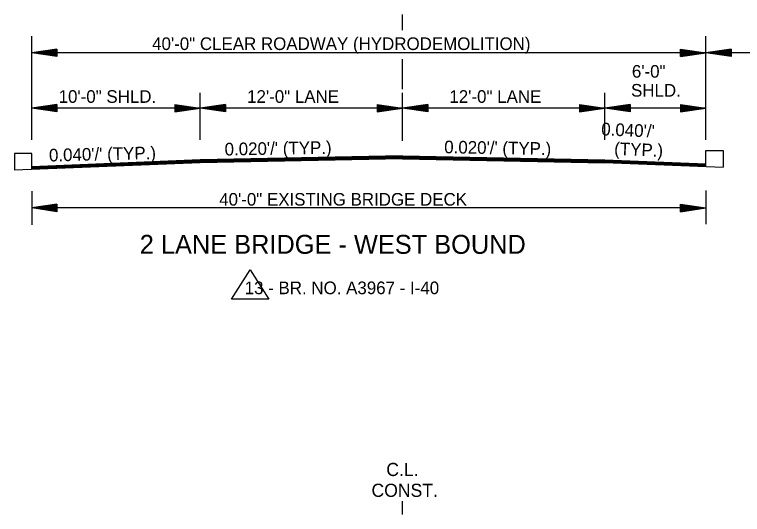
# Model space of a CAD drawing. Extents: x 542112 to 1930787, y -1968972 to 596640.
# Drawn here: x 544384.8 to 544816.7, y -1958097.2 to -1957800.6 of the extents above; entities that cross this region are included whole.
import ezdxf

# ---------------------------------------------------------------- set-up
doc = ezdxf.new("R2010")
doc.units = 0
doc.layers.add('R_Border', color=7, linetype='Continuous')
doc.layers.add('R_Draft', color=7, linetype='Continuous')

msp = doc.modelspace()

# ---------------------------------------------------------------- linework, layer by layer
at = {"layer": 'R_Border'}
for p, q in [((544394.98, -1957883.11), (544384.82, -1957883.11)), ((544384.82, -1957883.11), (544384.82, -1957892.93)), ((544394.98, -1957892.52), (544394.98, -1957883.11)), ((544794.98, -1957890.75), (544794.98, -1957881.34)), ((544794.98, -1957881.34), (544805.15, -1957881.34)), ((544805.15, -1957881.34), (544805.15, -1957891.16)), ((544513.54, -1957969.42), (544524.58, -1957952.12)), ((544524.58, -1957952.12), (544535.62, -1957969.42)), ((544535.62, -1957969.42), (544513.54, -1957969.42))]:
    msp.add_line(p, q, dxfattribs=at)
at = {"layer": 'R_Draft'}
for p, q in [((544614.98, -1957809.89), (544614.98, -1957800.59)), ((544394.98, -1957874.9), (544394.98, -1957813.41)), ((544794.98, -1957874.9), (544794.98, -1957813.41)), ((544409.98, -1957821.05), (544394.98, -1957823.3)), ((544794.98, -1957823.3), (544394.98, -1957823.3)), ((544409.98, -1957825.55), (544394.98, -1957823.3)), ((544409.98, -1957821.43), (544397.49, -1957823.3)), ((544409.98, -1957825.18), (544397.49, -1957823.3)), ((544409.98, -1957821.81), (544400.07, -1957823.3)), ((544409.98, -1957824.8), (544400.07, -1957823.3)), ((544409.98, -1957822.19), (544402.57, -1957823.3)), ((544409.98, -1957824.42), (544402.57, -1957823.3)), ((544409.98, -1957822.58), (544405.11, -1957823.3)), ((544409.98, -1957824.04), (544405.11, -1957823.3)), ((544409.98, -1957822.95), (544407.61, -1957823.3)), ((544409.98, -1957823.66), (544407.61, -1957823.3)), ((544409.98, -1957821.05), (544409.98, -1957825.55)), ((544754.98, -1957823.3), (544474.98, -1957823.3)), ((544779.98, -1957821.05), (544794.98, -1957823.3)), ((544779.98, -1957825.55), (544779.98, -1957821.05)), ((544779.98, -1957821.43), (544792.48, -1957823.3)), ((544779.98, -1957821.81), (544789.9, -1957823.3)), ((544779.98, -1957822.19), (544787.4, -1957823.3)), ((544779.98, -1957822.57), (544784.86, -1957823.3)), ((544779.98, -1957822.95), (544782.35, -1957823.3)), ((544779.98, -1957825.55), (544794.98, -1957823.3)), ((544779.98, -1957824.03), (544784.86, -1957823.3)), ((544779.98, -1957824.8), (544789.9, -1957823.3)), ((544779.98, -1957825.18), (544792.48, -1957823.3)), ((544779.98, -1957824.42), (544787.4, -1957823.3)), ((544779.98, -1957823.66), (544782.35, -1957823.3)), ((544809.98, -1957821.05), (544794.98, -1957823.3)), ((544809.98, -1957825.55), (544794.98, -1957823.3)), ((545134.98, -1957823.3), (544794.98, -1957823.3)), ((544809.98, -1957821.43), (544797.49, -1957823.3)), ((544809.98, -1957825.18), (544797.49, -1957823.3)), ((544809.98, -1957821.81), (544800.07, -1957823.3)), ((544809.98, -1957824.8), (544800.07, -1957823.3)), ((544809.98, -1957822.19), (544802.57, -1957823.3)), ((544809.98, -1957824.42), (544802.57, -1957823.3)), ((544809.98, -1957822.58), (544805.11, -1957823.3)), ((544809.98, -1957824.04), (544805.11, -1957823.3)), ((544809.98, -1957822.95), (544807.61, -1957823.3)), ((544809.98, -1957823.66), (544807.61, -1957823.3)), ((544809.98, -1957821.05), (544809.98, -1957825.55)), ((544614.98, -1957844.83), (544614.98, -1957827.06)), ((544494.98, -1957874.9), (544494.98, -1957846.95)), ((544614.98, -1957874.9), (544614.98, -1957846.95)), ((544614.98, -1957875.5), (544614.98, -1957846.95)), ((544734.98, -1957874.9), (544734.98, -1957846.95)), ((544409.98, -1957853.89), (544394.98, -1957856.14)), ((544409.98, -1957854.26), (544397.49, -1957856.14)), ((544409.98, -1957854.65), (544400.07, -1957856.14)), ((544409.98, -1957853.89), (544409.98, -1957858.39)), ((544479.98, -1957853.89), (544494.98, -1957856.14)), ((544479.98, -1957853.89), (544479.98, -1957858.39)), ((544479.98, -1957854.26), (544492.48, -1957856.14)), ((544479.98, -1957854.65), (544489.9, -1957856.14)), ((544509.98, -1957853.89), (544494.98, -1957856.14)), ((544509.98, -1957854.26), (544497.49, -1957856.14)), ((544509.98, -1957854.65), (544500.07, -1957856.14)), ((544509.98, -1957853.89), (544509.98, -1957858.39)), ((544599.98, -1957853.89), (544614.98, -1957856.14)), ((544599.98, -1957853.89), (544599.98, -1957858.39)), ((544599.98, -1957854.26), (544612.48, -1957856.14)), ((544599.98, -1957854.65), (544609.9, -1957856.14)), ((544629.98, -1957853.89), (544614.98, -1957856.14)), ((544629.98, -1957854.26), (544617.49, -1957856.14)), ((544629.98, -1957854.65), (544620.07, -1957856.14)), ((544629.98, -1957853.89), (544629.98, -1957858.39)), ((544719.98, -1957853.89), (544734.98, -1957856.14)), ((544719.98, -1957853.89), (544719.98, -1957858.39)), ((544719.98, -1957854.26), (544732.48, -1957856.14)), ((544719.98, -1957854.65), (544729.9, -1957856.14)), ((544749.98, -1957853.89), (544734.98, -1957856.14)), ((544749.98, -1957854.26), (544737.49, -1957856.14)), ((544749.98, -1957854.65), (544740.07, -1957856.14)), ((544749.98, -1957853.89), (544749.98, -1957858.39)), ((544779.98, -1957853.89), (544794.98, -1957856.14)), ((544779.98, -1957853.89), (544779.98, -1957858.39)), ((544779.98, -1957854.26), (544792.48, -1957856.14)), ((544779.98, -1957854.65), (544789.9, -1957856.14)), ((544494.98, -1957856.14), (544394.98, -1957856.14)), ((544409.98, -1957858.39), (544394.98, -1957856.14)), ((544409.98, -1957858.01), (544397.49, -1957856.14)), ((544409.98, -1957857.63), (544400.07, -1957856.14)), ((544409.98, -1957855.02), (544402.57, -1957856.14)), ((544409.98, -1957857.26), (544402.57, -1957856.14)), ((544409.98, -1957855.41), (544405.11, -1957856.14)), ((544409.98, -1957856.87), (544405.11, -1957856.14)), ((544409.98, -1957855.79), (544407.61, -1957856.14)), ((544409.98, -1957856.49), (544407.61, -1957856.14)), ((544479.98, -1957855.02), (544487.4, -1957856.14)), ((544479.98, -1957855.41), (544484.86, -1957856.14)), ((544479.98, -1957855.79), (544482.35, -1957856.14)), ((544479.98, -1957858.39), (544494.98, -1957856.14)), ((544479.98, -1957856.87), (544484.86, -1957856.14)), ((544479.98, -1957857.63), (544489.9, -1957856.14)), ((544479.98, -1957858.01), (544492.48, -1957856.14)), ((544479.98, -1957857.26), (544487.4, -1957856.14)), ((544479.98, -1957856.49), (544482.35, -1957856.14)), ((544614.98, -1957856.14), (544494.98, -1957856.14)), ((544509.98, -1957858.39), (544494.98, -1957856.14)), ((544509.98, -1957858.01), (544497.49, -1957856.14)), ((544509.98, -1957857.63), (544500.07, -1957856.14)), ((544509.98, -1957855.02), (544502.57, -1957856.14)), ((544509.98, -1957857.26), (544502.57, -1957856.14)), ((544509.98, -1957855.41), (544505.11, -1957856.14)), ((544509.98, -1957856.87), (544505.11, -1957856.14)), ((544509.98, -1957855.79), (544507.61, -1957856.14)), ((544509.98, -1957856.49), (544507.61, -1957856.14)), ((544599.98, -1957855.02), (544607.4, -1957856.14)), ((544599.98, -1957855.41), (544604.86, -1957856.14)), ((544599.98, -1957855.79), (544602.35, -1957856.14)), ((544599.98, -1957858.39), (544614.98, -1957856.14)), ((544599.98, -1957856.87), (544604.86, -1957856.14)), ((544599.98, -1957857.63), (544609.9, -1957856.14)), ((544599.98, -1957858.01), (544612.48, -1957856.14)), ((544599.98, -1957857.26), (544607.4, -1957856.14)), ((544599.98, -1957856.49), (544602.35, -1957856.14)), ((544734.98, -1957856.14), (544614.98, -1957856.14)), ((544629.98, -1957858.39), (544614.98, -1957856.14)), ((544629.98, -1957858.01), (544617.49, -1957856.14)), ((544629.98, -1957857.63), (544620.07, -1957856.14)), ((544629.98, -1957855.02), (544622.57, -1957856.14)), ((544629.98, -1957857.26), (544622.57, -1957856.14)), ((544629.98, -1957855.41), (544625.11, -1957856.14)), ((544629.98, -1957856.87), (544625.11, -1957856.14)), ((544629.98, -1957855.79), (544627.61, -1957856.14)), ((544629.98, -1957856.49), (544627.61, -1957856.14)), ((544719.98, -1957855.02), (544727.4, -1957856.14)), ((544719.98, -1957855.41), (544724.86, -1957856.14)), ((544719.98, -1957855.79), (544722.35, -1957856.14)), ((544719.98, -1957858.39), (544734.98, -1957856.14)), ((544719.98, -1957856.87), (544724.86, -1957856.14)), ((544719.98, -1957857.63), (544729.9, -1957856.14)), ((544719.98, -1957858.01), (544732.48, -1957856.14)), ((544719.98, -1957857.26), (544727.4, -1957856.14)), ((544719.98, -1957856.49), (544722.35, -1957856.14)), ((544794.98, -1957856.14), (544734.98, -1957856.14)), ((544749.98, -1957858.39), (544734.98, -1957856.14)), ((544749.98, -1957858.01), (544737.49, -1957856.14)), ((544749.98, -1957857.63), (544740.07, -1957856.14)), ((544749.98, -1957855.02), (544742.57, -1957856.14)), ((544749.98, -1957857.26), (544742.57, -1957856.14)), ((544749.98, -1957855.41), (544745.11, -1957856.14)), ((544749.98, -1957856.87), (544745.11, -1957856.14)), ((544749.98, -1957855.79), (544747.61, -1957856.14)), ((544749.98, -1957856.49), (544747.61, -1957856.14)), ((544779.98, -1957855.02), (544787.4, -1957856.14)), ((544779.98, -1957855.41), (544784.86, -1957856.14)), ((544779.98, -1957855.79), (544782.35, -1957856.14)), ((544779.98, -1957858.39), (544794.98, -1957856.14)), ((544779.98, -1957856.87), (544784.86, -1957856.14)), ((544779.98, -1957857.63), (544789.9, -1957856.14)), ((544779.98, -1957858.01), (544792.48, -1957856.14)), ((544779.98, -1957857.26), (544787.4, -1957856.14)), ((544779.98, -1957856.49), (544782.35, -1957856.14)), ((544614.98, -1957884.45), (544494.98, -1957886.85)), ((544614.98, -1957884.75), (544494.98, -1957887.15)), ((544614.98, -1957884.45), (544734.98, -1957886.85)), ((544614.98, -1957884.75), (544734.98, -1957887.15)), ((544494.98, -1957888.52), (544384.82, -1957892.93)), ((544494.98, -1957886.85), (544394.98, -1957890.85)), ((544494.98, -1957887.15), (544394.98, -1957891.15)), ((544494.98, -1957887.45), (544394.98, -1957891.45)), ((544494.98, -1957887.75), (544394.98, -1957891.75)), ((544494.98, -1957888.05), (544394.98, -1957892.05)), ((544494.98, -1957888.35), (544394.98, -1957892.35)), ((544614.98, -1957885.05), (544494.98, -1957887.45)), ((544614.98, -1957885.35), (544494.98, -1957887.75)), ((544614.98, -1957885.65), (544494.98, -1957888.05)), ((544614.98, -1957885.95), (544494.98, -1957888.35)), ((544614.98, -1957886.12), (544494.98, -1957888.52)), ((544614.98, -1957885.05), (544734.98, -1957887.45)), ((544614.98, -1957885.35), (544734.98, -1957887.75)), ((544614.98, -1957885.65), (544734.98, -1957888.05)), ((544614.98, -1957885.95), (544734.98, -1957888.35)), ((544614.98, -1957886.12), (544734.98, -1957888.52)), ((544734.98, -1957886.85), (544794.98, -1957889.25)), ((544734.98, -1957887.15), (544794.98, -1957889.55)), ((544734.98, -1957887.45), (544794.98, -1957889.85)), ((544734.98, -1957887.75), (544794.98, -1957890.15)), ((544734.98, -1957888.05), (544794.98, -1957890.45)), ((544734.98, -1957888.35), (544805.15, -1957891.16)), ((544394.98, -1957905.31), (544394.98, -1957925.31)), ((544794.98, -1957905.06), (544794.98, -1957925.06)), ((544409.98, -1957913.06), (544394.98, -1957915.31)), ((544409.98, -1957913.43), (544397.49, -1957915.31)), ((544409.98, -1957913.81), (544400.07, -1957915.31)), ((544409.98, -1957914.19), (544402.57, -1957915.31)), ((544409.98, -1957914.58), (544405.11, -1957915.31)), ((544409.98, -1957914.95), (544407.61, -1957915.31)), ((544409.98, -1957913.06), (544409.98, -1957917.56)), ((544779.98, -1957913.06), (544794.98, -1957915.31)), ((544779.98, -1957917.56), (544779.98, -1957913.06)), ((544779.98, -1957913.43), (544792.48, -1957915.31)), ((544779.98, -1957913.81), (544789.9, -1957915.31)), ((544779.98, -1957914.19), (544787.4, -1957915.31)), ((544779.98, -1957914.57), (544784.86, -1957915.31)), ((544779.98, -1957914.95), (544782.35, -1957915.31)), ((544409.98, -1957917.56), (544394.98, -1957915.31)), ((544784.98, -1957915.31), (544394.98, -1957915.31)), ((544409.98, -1957917.18), (544397.49, -1957915.31)), ((544409.98, -1957916.8), (544400.07, -1957915.31)), ((544409.98, -1957916.42), (544402.57, -1957915.31)), ((544409.98, -1957916.04), (544405.11, -1957915.31)), ((544409.98, -1957915.66), (544407.61, -1957915.31)), ((544779.98, -1957917.56), (544794.98, -1957915.31)), ((544779.98, -1957916.03), (544784.86, -1957915.31)), ((544779.98, -1957916.8), (544789.9, -1957915.31)), ((544779.98, -1957917.18), (544792.48, -1957915.31)), ((544779.98, -1957916.42), (544787.4, -1957915.31)), ((544779.98, -1957915.66), (544782.35, -1957915.31)), ((544614.97, -1958097.2), (544614.97, -1958089.35))]:
    msp.add_line(p, q, dxfattribs=at)

# ---------------------------------------------------------------- texts
for s, height, p in [('40\'-0" CLEAR ROADWAY (HYDRODEMOLITION)', 7.5, (544466.44, -1957821.63)), ('6\'-0"', 7.5, (544751.08, -1957838.04)), ('SHLD.', 7.5, (544750.57, -1957849.29)), ('10\'-0" SHLD.', 7.5, (544410.97, -1957852.97)), ('12\'-0" LANE', 7.5, (544522.8, -1957852.97)), ('12\'-0" LANE', 7.5, (544642.8, -1957852.97)), ('40\'-0" EXISTING BRIDGE DECK', 7.5, (544506.24, -1957913.98)), ('2 LANE BRIDGE - WEST BOUND', 11.25, (544459.1, -1957942.55)), ('13 - BR. NO. A3967 - I-40', 7.5, (544521.34, -1957966.5)), ('C.L.', 7.8, (544605.37, -1958074.41)), ('CONST.', 7.8, (544596.59, -1958086.78))]:
    msp.add_text(s, height=height, dxfattribs=at).set_placement(p)
for s, rotation, p in [("  0.040'/'", 357.552, (544727.22, -1957871.98)), ("0.020'/' (TYP.)", 0.9719, (544509.51, -1957884.24)), ("0.020'/' (TYP.)", 359.0281, (544639.69, -1957882.87)), (' (TYP.)', 357.552, (544737.68, -1957883.69)), ("0.040'/' (TYP.)", 1.3184, (544405.33, -1957887.78))]:
    msp.add_text(s, height=7.5, rotation=rotation, dxfattribs=at).set_placement(p)

doc.saveas('drawing.dxf')
